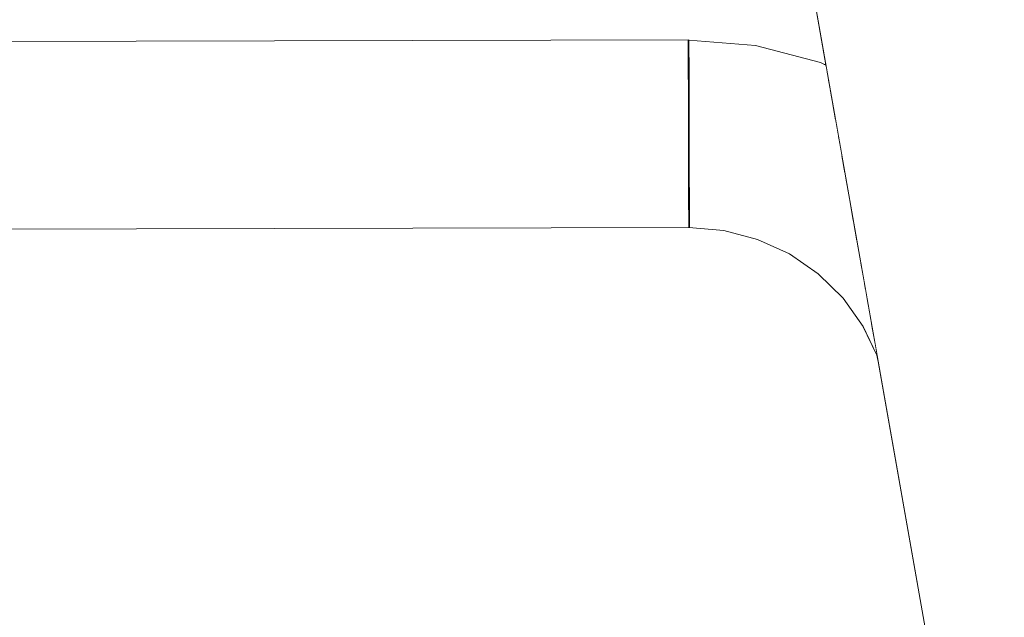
# Model space of a CAD drawing. Header units: millimetres. Extents: x -30280 to 309309, y -17460 to 4378.
# Tile 790 of 1056: x 249849 to 249933, y -13090 to -13039. Entities that reach past the tile are written whole.
import ezdxf

# ---------------------------------------------------------------- set-up
doc = ezdxf.new("R2010")
doc.units = ezdxf.units.MM
doc.header["$MEASUREMENT"] = 0
doc.linetypes.add('Wipeout_Contour', pattern=[1000, 0, -1000])
for name, color, linetype in [('Nuevo_08_E_Envans secs', 7, 'Continuous'), ('Nuevo_09_EI_Mobiliari general', 7, 'Continuous'), ('Nuevo_Ventanas Archicad', 7, 'Continuous')]:
    doc.layers.add(name, color=color, linetype=linetype)
doc.layers.add('Nuevo_09_EI_Mobiliari general_Pluma_Nº__1', color=7, linetype='Continuous', lineweight=5)

# ---------------------------------------------------------------- blocks, each defined once
blk = doc.blocks.new('Elem Sección_541_6', base_point=(235890.588, -13459.976))
at = {"color": 254, "linetype": 'Wipeout_Contour', "lineweight": 0, "ltscale": 1517989.291840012}
blk.add_wipeout([(248979.884, -11359.976), (254508.641, -11359.976), (254508.641, -13457.976), (254654.197, -13457.976), (254654.197, -11012.976), (248979.884, -11012.976)], dxfattribs=at).dxf.layer = 'Nuevo_08_E_Envans secs'
blk = doc.blocks.new('Elem Sección_543_6', base_point=(235890.588, -13459.976))
at = {"color": 254, "linetype": 'Wipeout_Contour', "lineweight": 0, "ltscale": 31165908.05935061}
blk.add_wipeout([(253368.641, -11399.976), (248979.884, -11399.976), (248979.884, -13305.666), (249022.416, -13068.118), (249023.053, -13065.78), (249026.984, -13043.488), (249005.387, -13043.488), (249005.387, -12987.919), (249005.459, -12987.919), (249019.024, -12561.809), (249441.751, -12561.809), (249455.316, -12987.919), (249455.387, -12987.919), (249455.387, -13043.488), (249433.791, -13043.488), (249437.722, -13065.78), (249438.358, -13068.118), (249480.387, -13302.855), (249522.416, -13068.119), (249523.053, -13065.78), (249526.984, -13043.488), (249505.387, -13043.488), (249505.387, -12987.919), (249505.459, -12987.919), (249519.024, -12561.809), (249941.751, -12561.809), (249955.316, -12987.919), (249955.387, -12987.919), (249955.387, -13043.488), (249933.791, -13043.488), (249937.722, -13065.78), (249938.358, -13068.119), (249980.387, -13302.855), (250022.416, -13068.119), (250023.053, -13065.78), (250026.984, -13043.488), (250005.387, -13043.488), (250005.387, -12987.919), (250005.459, -12987.919), (250019.024, -12561.81), (250441.751, -12561.81), (250455.316, -12987.919), (250455.387, -12987.919), (250455.387, -13043.488), (250433.791, -13043.488), (250437.722, -13065.78), (250438.358, -13068.119), (250480.387, -13302.855), (250522.416, -13068.119), (250523.053, -13065.78), (250526.984, -13043.488), (250505.387, -13043.488), (250505.387, -12987.919), (250505.459, -12987.919), (250519.024, -12561.81), (250941.751, -12561.81), (250955.316, -12987.919), (250955.387, -12987.919), (250955.387, -13043.488), (250933.791, -13043.488), (250937.722, -13065.78), (250938.358, -13068.119), (250980.387, -13302.855), (251022.416, -13068.119), (251023.053, -13065.78), (251026.984, -13043.488), (251005.387, -13043.488), (251005.387, -12987.919), (251005.459, -12987.919), (251019.024, -12561.81), (251441.751, -12561.81), (251455.316, -12987.919), (251455.387, -12987.919), (251455.387, -13043.488), (251433.791, -13043.488), (251437.722, -13065.78), (251438.358, -13068.119), (251480.387, -13302.855), (251522.416, -13068.119), (251523.053, -13065.78), (251526.984, -13043.488), (251505.387, -13043.488), (251505.387, -12987.919), (251505.459, -12987.919), (251519.024, -12561.81), (251941.751, -12561.81), (251955.316, -12987.919), (251955.387, -12987.919), (251955.387, -13043.488), (251933.791, -13043.488), (251937.722, -13065.78), (251938.358, -13068.119), (251980.387, -13302.855), (252022.416, -13068.119), (252023.053, -13065.78), (252026.984, -13043.488), (252005.387, -13043.488), (252005.387, -12987.919), (252005.459, -12987.919), (252019.024, -12561.81), (252441.751, -12561.81), (252455.316, -12987.919), (252455.387, -12987.919), (252455.387, -13043.488), (252433.791, -13043.488), (252437.722, -13065.78), (252438.358, -13068.119), (252480.387, -13302.855), (252522.416, -13068.119), (252523.053, -13065.78), (252526.984, -13043.488), (252505.387, -13043.488), (252505.387, -12987.919), (252505.459, -12987.919), (252519.024, -12561.81), (252941.751, -12561.81), (252955.316, -12987.919), (252955.387, -12987.919), (252955.387, -13043.488), (252933.791, -13043.488), (252937.722, -13065.78), (252938.358, -13068.119), (252999.567, -13409.976), (253368.641, -13409.976)], dxfattribs=at).dxf.layer = 'Nuevo_Ventanas Archicad'
at = {"color": 254, "linetype": 'Wipeout_Contour', "lineweight": 0, "ltscale": 7252146.050169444}
blk.add_wipeout([(249538.831, -13068.438), (249489.008, -13351.001), (249499.567, -13409.976), (249961.208, -13409.976), (249971.767, -13351.001), (249921.944, -13068.438), (249921.833, -13068.03), (249920.624, -13065.481), (249918.964, -13063.151), (249916.847, -13061.071), (249914.395, -13059.386), (249911.682, -13058.147), (249908.792, -13057.391), (249905.812, -13057.142), (249905.812, -13057.12), (249736.9, -13057.585), (249736.899, -13057.621), (249730.387, -13057.603), (249723.875, -13057.621), (249723.875, -13057.585), (249554.963, -13057.12), (249554.963, -13057.142), (249551.983, -13057.391), (249549.093, -13058.147), (249546.38, -13059.386), (249543.928, -13061.071), (249541.811, -13063.151), (249540.151, -13065.481), (249538.942, -13068.03)], dxfattribs=at).dxf.layer = 'Nuevo_Ventanas Archicad'
blk = doc.blocks.new('Elem Sección_575_6', base_point=(235890.588, -13459.976))
at = {"color": 254, "linetype": 'Wipeout_Contour', "lineweight": 0, "ltscale": 750772.327996}
blk.add_wipeout([(249917.497, -13043.221), (249917.368, -13043.221), (249917.508, -13043.285)], dxfattribs=at).dxf.layer = 'Nuevo_09_EI_Mobiliari general'
at = {"color": 254, "linetype": 'Wipeout_Contour', "lineweight": 0, "ltscale": 750778.99589}
blk.add_wipeout([(249919.014, -13052.601), (249919.17, -13052.708), (249919.118, -13052.414)], dxfattribs=at).dxf.layer = 'Nuevo_09_EI_Mobiliari general'
at = {"color": 254, "linetype": 'Wipeout_Contour', "lineweight": 0, "ltscale": 9752827.254525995}
blk.add_wipeout([(249544.853, -13034.287), (249543.278, -13043.221), (249543.407, -13043.221), (249543.735, -13043.071), (249549.285, -13041.62), (249554.944, -13041.147), (249554.944, -13041.12), (249730.387, -13041.603), (249823.63, -13041.346), (249905.831, -13041.12), (249905.831, -13041.147), (249911.49, -13041.62), (249917.04, -13043.071), (249917.368, -13043.221), (249917.497, -13043.221), (249915.922, -13034.287), (249915.153, -13031.419), (249913.897, -13028.729), (249912.191, -13026.298), (249910.089, -13024.201), (249907.654, -13022.502), (249904.961, -13021.252), (249902.091, -13020.49), (249899.133, -13020.239), (249899.133, -13020.217), (249743.579, -13020.652), (249743.579, -13020.725), (249730.387, -13020.689), (249717.196, -13020.725), (249717.196, -13020.652), (249561.642, -13020.217), (249561.642, -13020.239), (249558.684, -13020.49), (249555.814, -13021.252), (249553.12, -13022.502), (249550.685, -13024.201), (249548.583, -13026.298), (249546.878, -13028.729), (249545.622, -13031.419)], dxfattribs=at).dxf.layer = 'Nuevo_09_EI_Mobiliari general'
at = {"color": 254, "linetype": 'Wipeout_Contour', "lineweight": 0, "ltscale": 2502698.852213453}
blk.add_wipeout([(249955.387, -13007.674), (249913.566, -13007.674), (249915.63, -13008.632), (249920.357, -13011.93), (249924.437, -13016.001), (249927.747, -13020.719), (249930.186, -13025.942), (249931.679, -13031.509), (249933.744, -13043.221), (249955.387, -13043.221)], dxfattribs=at).dxf.layer = 'Nuevo_09_EI_Mobiliari general'
at = {"color": 254, "linetype": 'Wipeout_Contour', "lineweight": 0, "ltscale": 1001201.294196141}
blk.add_wipeout([(249980.387, -13345.819), (249925.168, -13032.657), (249923.8, -13032.898), (249980.387, -13353.819)], dxfattribs=at).dxf.layer = 'Nuevo_09_EI_Mobiliari general'
at = {"color": 254, "linetype": 'Wipeout_Contour', "lineweight": 0, "ltscale": 1001029.653223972}
blk.add_wipeout([(249917.508, -13043.285), (249917.04, -13043.071), (249917.081, -13043.2), (249917.53, -13043.405)], dxfattribs=at).dxf.layer = 'Nuevo_09_EI_Mobiliari general'
at = {"color": 254, "linetype": 'Wipeout_Contour', "lineweight": 0, "ltscale": 1001197.6310739}
blk.add_wipeout([(249980.387, -13353.819), (249923.8, -13032.898), (249922.432, -13033.139), (249978.977, -13353.819)], dxfattribs=at).dxf.layer = 'Nuevo_09_EI_Mobiliari general'
at = {"color": 254, "linetype": 'Wipeout_Contour', "lineweight": 0, "ltscale": 1001017.502386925}
blk.add_wipeout([(249911.49, -13041.62), (249911.511, -13041.743), (249917.081, -13043.2), (249917.04, -13043.071)], dxfattribs=at).dxf.layer = 'Nuevo_09_EI_Mobiliari general'
at = {"color": 254, "linetype": 'Wipeout_Contour', "lineweight": 0, "ltscale": 1251241.227940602}
blk.add_wipeout([(249905.83, -13041.242), (249905.83, -13041.269), (249911.511, -13041.743), (249911.49, -13041.62), (249905.831, -13041.147)], dxfattribs=at).dxf.layer = 'Nuevo_09_EI_Mobiliari general'
at = {"color": 254, "linetype": 'Wipeout_Contour', "lineweight": 0, "ltscale": 1001029.8873119}
blk.add_wipeout([(249917.04, -13043.554), (249917.601, -13043.81), (249917.53, -13043.405), (249917.081, -13043.2)], dxfattribs=at).dxf.layer = 'Nuevo_09_EI_Mobiliari general'
at = {"color": 254, "linetype": 'Wipeout_Contour', "lineweight": 0, "ltscale": 1001017.553007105}
blk.add_wipeout([(249911.511, -13041.743), (249911.49, -13042.102), (249917.04, -13043.554), (249917.081, -13043.2)], dxfattribs=at).dxf.layer = 'Nuevo_09_EI_Mobiliari general'
at = {"color": 254, "linetype": 'Wipeout_Contour', "lineweight": 0, "ltscale": 1251241.310298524}
blk.add_wipeout([(249905.83, -13041.269), (249905.831, -13041.603), (249905.831, -13041.629), (249911.49, -13042.102), (249911.511, -13041.743)], dxfattribs=at).dxf.layer = 'Nuevo_09_EI_Mobiliari general'
at = {"color": 254, "linetype": 'Wipeout_Contour', "lineweight": 0, "ltscale": 1001029.959784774}
blk.add_wipeout([(249916.917, -13044.122), (249917.721, -13044.489), (249917.601, -13043.81), (249917.04, -13043.554)], dxfattribs=at).dxf.layer = 'Nuevo_09_EI_Mobiliari general'
at = {"color": 254, "linetype": 'Wipeout_Contour', "lineweight": 0, "ltscale": 1001017.41130984}
blk.add_wipeout([(249911.49, -13042.102), (249911.428, -13042.686), (249916.917, -13044.122), (249917.04, -13043.554)], dxfattribs=at).dxf.layer = 'Nuevo_09_EI_Mobiliari general'
at = {"color": 254, "linetype": 'Wipeout_Contour', "lineweight": 0, "ltscale": 1251241.373590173}
blk.add_wipeout([(249905.831, -13041.629), (249905.832, -13042.192), (249905.832, -13042.219), (249911.428, -13042.686), (249911.49, -13042.102)], dxfattribs=at).dxf.layer = 'Nuevo_09_EI_Mobiliari general'
at = {"color": 254, "linetype": 'Wipeout_Contour', "lineweight": 0, "ltscale": 1001030.04657923}
blk.add_wipeout([(249916.917, -13044.122), (249916.717, -13044.887), (249917.885, -13045.421), (249917.721, -13044.489)], dxfattribs=at).dxf.layer = 'Nuevo_09_EI_Mobiliari general'
at = {"color": 254, "linetype": 'Wipeout_Contour', "lineweight": 0, "ltscale": 1000633.129779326}
blk.add_wipeout([(249905.831, -13041.12), (249730.387, -13041.603), (249730.387, -13041.724), (249905.83, -13041.242)], dxfattribs=at).dxf.layer = 'Nuevo_09_EI_Mobiliari general'
at = {"color": 254, "linetype": 'Wipeout_Contour', "lineweight": 0, "ltscale": 1001017.074429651}
blk.add_wipeout([(249911.327, -13043.478), (249916.717, -13044.887), (249916.917, -13044.122), (249911.428, -13042.686)], dxfattribs=at).dxf.layer = 'Nuevo_09_EI_Mobiliari general'
at = {"color": 254, "linetype": 'Wipeout_Contour', "lineweight": 0, "ltscale": 1000994.938086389}
blk.add_wipeout([(249911.428, -13042.686), (249905.832, -13042.219), (249905.833, -13043.019), (249911.327, -13043.478)], dxfattribs=at).dxf.layer = 'Nuevo_09_EI_Mobiliari general'
at = {"color": 254, "linetype": 'Wipeout_Contour', "lineweight": 0, "ltscale": 1001030.129794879}
blk.add_wipeout([(249916.717, -13044.887), (249916.445, -13045.826), (249918.089, -13046.577), (249917.885, -13045.421)], dxfattribs=at).dxf.layer = 'Nuevo_09_EI_Mobiliari general'
at = {"color": 254, "linetype": 'Wipeout_Contour', "lineweight": 0, "ltscale": 1000633.180091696}
blk.add_wipeout([(249905.83, -13041.242), (249730.387, -13041.724), (249730.387, -13042.085), (249905.831, -13041.603)], dxfattribs=at).dxf.layer = 'Nuevo_09_EI_Mobiliari general'
at = {"color": 254, "linetype": 'Wipeout_Contour', "lineweight": 0, "ltscale": 1001016.552781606}
blk.add_wipeout([(249911.327, -13043.478), (249911.19, -13044.452), (249916.445, -13045.826), (249916.717, -13044.887)], dxfattribs=at).dxf.layer = 'Nuevo_09_EI_Mobiliari general'
at = {"color": 254, "linetype": 'Wipeout_Contour', "lineweight": 0, "ltscale": 1251241.427076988}
blk.add_wipeout([(249905.833, -13043.019), (249905.836, -13043.978), (249905.836, -13044.005), (249911.19, -13044.452), (249911.327, -13043.478)], dxfattribs=at).dxf.layer = 'Nuevo_09_EI_Mobiliari general'
at = {"color": 254, "linetype": 'Wipeout_Contour', "lineweight": 0, "ltscale": 1001030.197383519}
blk.add_wipeout([(249916.11, -13046.911), (249918.326, -13047.923), (249918.089, -13046.577), (249916.445, -13045.826)], dxfattribs=at).dxf.layer = 'Nuevo_09_EI_Mobiliari general'
at = {"color": 254, "linetype": 'Wipeout_Contour', "lineweight": 0, "ltscale": 1000633.280528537}
blk.add_wipeout([(249905.831, -13041.603), (249730.387, -13042.085), (249730.387, -13042.674), (249905.832, -13042.192)], dxfattribs=at).dxf.layer = 'Nuevo_09_EI_Mobiliari general'
at = {"color": 254, "linetype": 'Wipeout_Contour', "lineweight": 0, "ltscale": 1001015.862370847}
blk.add_wipeout([(249911.19, -13044.452), (249911.021, -13045.58), (249916.11, -13046.911), (249916.445, -13045.826)], dxfattribs=at).dxf.layer = 'Nuevo_09_EI_Mobiliari general'
at = {"layer": 'Nuevo_09_EI_Mobiliari general_Pluma_Nº__1', "color": 7, "linetype": 'Continuous', "lineweight": 5}
for p, q in [((249905.831, -13041.12), (249723.831, -13041.621)), ((249905.768, -13041.142), (249905.768, -13041.242)), ((249905.768, -13041.242), (249905.768, -13041.603)), ((249905.831, -13041.12), (249905.83, -13041.242)), ((249905.83, -13041.242), (249905.831, -13041.603)), ((249911.49, -13041.62), (249905.831, -13041.147))]:
    blk.add_line(p, q, dxfattribs=at)
at = {"color": 254, "linetype": 'Wipeout_Contour', "lineweight": 0, "ltscale": 1000633.42804009}
blk.add_wipeout([(249730.387, -13043.474), (249905.833, -13042.992), (249905.832, -13042.192), (249730.387, -13042.674)], dxfattribs=at).dxf.layer = 'Nuevo_09_EI_Mobiliari general'
at = {"color": 254, "linetype": 'Wipeout_Contour', "lineweight": 0, "ltscale": 1251241.417938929}
blk.add_wipeout([(249905.836, -13044.005), (249905.838, -13045.12), (249905.838, -13045.147), (249911.021, -13045.58), (249911.19, -13044.452)], dxfattribs=at).dxf.layer = 'Nuevo_09_EI_Mobiliari general'
at = {"color": 254, "linetype": 'Wipeout_Contour', "lineweight": 0, "ltscale": 1001030.242855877}
blk.add_wipeout([(249915.721, -13048.107), (249918.59, -13049.418), (249918.326, -13047.923), (249916.11, -13046.911)], dxfattribs=at).dxf.layer = 'Nuevo_09_EI_Mobiliari general'
at = {"layer": 'Nuevo_09_EI_Mobiliari general_Pluma_Nº__1', "color": 7, "linetype": 'Continuous', "lineweight": 5}
for p, q in [((249905.768, -13041.603), (249905.769, -13042.192)), ((249905.831, -13041.603), (249905.832, -13042.192))]:
    blk.add_line(p, q, dxfattribs=at)
at = {"color": 254, "linetype": 'Wipeout_Contour', "lineweight": 0, "ltscale": 1000633.618156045}
blk.add_wipeout([(249730.387, -13043.474), (249730.387, -13044.46), (249905.836, -13043.978), (249905.833, -13042.992)], dxfattribs=at).dxf.layer = 'Nuevo_09_EI_Mobiliari general'
at = {"color": 254, "linetype": 'Wipeout_Contour', "lineweight": 0, "ltscale": 1001015.024299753}
blk.add_wipeout([(249911.021, -13045.58), (249910.826, -13046.827), (249915.721, -13048.107), (249916.11, -13046.911)], dxfattribs=at).dxf.layer = 'Nuevo_09_EI_Mobiliari general'
at = {"layer": 'Nuevo_09_EI_Mobiliari general_Pluma_Nº__1', "color": 7, "linetype": 'Continuous', "lineweight": 5}
for p, q in [((249905.769, -13042.192), (249905.771, -13042.992)), ((249905.832, -13042.192), (249905.833, -13042.992))]:
    blk.add_line(p, q, dxfattribs=at)
at = {"color": 254, "linetype": 'Wipeout_Contour', "lineweight": 0, "ltscale": 1251241.385735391}
blk.add_wipeout([(249905.838, -13045.147), (249905.842, -13046.384), (249905.842, -13046.411), (249910.826, -13046.827), (249911.021, -13045.58)], dxfattribs=at).dxf.layer = 'Nuevo_09_EI_Mobiliari general'
at = {"color": 254, "linetype": 'Wipeout_Contour', "lineweight": 0, "ltscale": 1001030.262904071}
blk.add_wipeout([(249915.292, -13049.38), (249918.872, -13051.016), (249918.59, -13049.418), (249915.721, -13048.107)], dxfattribs=at).dxf.layer = 'Nuevo_09_EI_Mobiliari general'
at = {"color": 254, "linetype": 'Wipeout_Contour', "lineweight": 0, "ltscale": 1000633.845102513}
blk.add_wipeout([(249905.836, -13043.978), (249730.387, -13044.46), (249730.387, -13045.603), (249905.838, -13045.12)], dxfattribs=at).dxf.layer = 'Nuevo_09_EI_Mobiliari general'
at = {"color": 254, "linetype": 'Wipeout_Contour', "lineweight": 0, "ltscale": 1001014.064118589}
blk.add_wipeout([(249910.826, -13046.827), (249910.609, -13048.156), (249915.292, -13049.38), (249915.721, -13048.107)], dxfattribs=at).dxf.layer = 'Nuevo_09_EI_Mobiliari general'
at = {"layer": 'Nuevo_09_EI_Mobiliari general_Pluma_Nº__1', "color": 7, "linetype": 'Continuous', "lineweight": 5}
for p, q in [((249905.771, -13042.992), (249905.773, -13043.978)), ((249905.833, -13042.992), (249905.836, -13043.978))]:
    blk.add_line(p, q, dxfattribs=at)
at = {"color": 254, "linetype": 'Wipeout_Contour', "lineweight": 0, "ltscale": 1251241.331721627}
blk.add_wipeout([(249905.842, -13046.411), (249905.845, -13047.731), (249905.845, -13047.758), (249910.609, -13048.156), (249910.826, -13046.827)], dxfattribs=at).dxf.layer = 'Nuevo_09_EI_Mobiliari general'
at = {"color": 254, "linetype": 'Wipeout_Contour', "lineweight": 0, "ltscale": 1251289.369472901}
blk.add_wipeout([(249914.833, -13050.69), (249919.014, -13052.601), (249919.118, -13052.414), (249918.872, -13051.016), (249915.292, -13049.38)], dxfattribs=at).dxf.layer = 'Nuevo_09_EI_Mobiliari general'
at = {"color": 254, "linetype": 'Wipeout_Contour', "lineweight": 0, "ltscale": 1000634.101995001}
blk.add_wipeout([(249905.838, -13045.12), (249730.387, -13045.603), (249730.387, -13046.866), (249905.842, -13046.384)], dxfattribs=at).dxf.layer = 'Nuevo_09_EI_Mobiliari general'
at = {"color": 254, "linetype": 'Wipeout_Contour', "lineweight": 0, "ltscale": 1001013.011039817}
blk.add_wipeout([(249910.609, -13048.156), (249910.379, -13049.526), (249914.833, -13050.69), (249915.292, -13049.38)], dxfattribs=at).dxf.layer = 'Nuevo_09_EI_Mobiliari general'
at = {"color": 254, "linetype": 'Wipeout_Contour', "lineweight": 0, "ltscale": 1001038.347139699}
blk.add_wipeout([(249918.322, -13053.808), (249919.508, -13054.623), (249919.17, -13052.708), (249919.014, -13052.601)], dxfattribs=at).dxf.layer = 'Nuevo_09_EI_Mobiliari general'
at = {"layer": 'Nuevo_09_EI_Mobiliari general_Pluma_Nº__1', "color": 7, "linetype": 'Continuous', "lineweight": 5}
for p, q in [((249905.773, -13043.978), (249905.776, -13045.12)), ((249905.836, -13043.978), (249905.838, -13045.12))]:
    blk.add_line(p, q, dxfattribs=at)
at = {"color": 254, "linetype": 'Wipeout_Contour', "lineweight": 0, "ltscale": 1000994.31419177}
blk.add_wipeout([(249905.782, -13047.753), (249905.786, -13049.142), (249910.379, -13049.526), (249910.609, -13048.156)], dxfattribs=at).dxf.layer = 'Nuevo_09_EI_Mobiliari general'
at = {"color": 254, "linetype": 'Wipeout_Contour', "lineweight": 0, "ltscale": 1001029.00112584}
blk.add_wipeout([(249914.833, -13050.69), (249914.361, -13051.998), (249918.322, -13053.808), (249919.014, -13052.601)], dxfattribs=at).dxf.layer = 'Nuevo_09_EI_Mobiliari general'
at = {"color": 254, "linetype": 'Wipeout_Contour', "lineweight": 0, "ltscale": 1000634.381034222}
blk.add_wipeout([(249905.842, -13046.384), (249730.387, -13046.866), (249730.387, -13048.213), (249905.845, -13047.731)], dxfattribs=at).dxf.layer = 'Nuevo_09_EI_Mobiliari general'
at = {"color": 254, "linetype": 'Wipeout_Contour', "lineweight": 0, "ltscale": 1001011.897040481}
blk.add_wipeout([(249910.379, -13049.526), (249910.141, -13050.895), (249914.361, -13051.998), (249914.833, -13050.69)], dxfattribs=at).dxf.layer = 'Nuevo_09_EI_Mobiliari general'
at = {"color": 254, "linetype": 'Wipeout_Contour', "lineweight": 0, "ltscale": 1001038.090163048}
blk.add_wipeout([(249917.63, -13054.973), (249919.837, -13056.49), (249919.508, -13054.623), (249918.322, -13053.808)], dxfattribs=at).dxf.layer = 'Nuevo_09_EI_Mobiliari general'
at = {"layer": 'Nuevo_09_EI_Mobiliari general_Pluma_Nº__1', "color": 7, "linetype": 'Continuous', "lineweight": 5}
for p, q in [((249905.776, -13045.12), (249905.779, -13046.384)), ((249905.838, -13045.12), (249905.842, -13046.384))]:
    blk.add_line(p, q, dxfattribs=at)
at = {"color": 254, "linetype": 'Wipeout_Contour', "lineweight": 0, "ltscale": 1000994.145565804}
blk.add_wipeout([(249905.786, -13049.142), (249905.79, -13050.531), (249910.141, -13050.895), (249910.379, -13049.526)], dxfattribs=at).dxf.layer = 'Nuevo_09_EI_Mobiliari general'
at = {"color": 254, "linetype": 'Wipeout_Contour', "lineweight": 0, "ltscale": 1001026.934874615}
blk.add_wipeout([(249914.361, -13051.998), (249913.889, -13053.263), (249917.63, -13054.973), (249918.322, -13053.808)], dxfattribs=at).dxf.layer = 'Nuevo_09_EI_Mobiliari general'
at = {"color": 254, "linetype": 'Wipeout_Contour', "lineweight": 0, "ltscale": 1751210.468052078}
blk.add_wipeout([(249905.845, -13047.731), (249730.387, -13048.213), (249736.929, -13048.231), (249736.925, -13049.585), (249905.786, -13049.12), (249905.782, -13047.753), (249905.845, -13047.758)], dxfattribs=at).dxf.layer = 'Nuevo_09_EI_Mobiliari general'
at = {"color": 254, "linetype": 'Wipeout_Contour', "lineweight": 0, "ltscale": 1001010.755880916}
blk.add_wipeout([(249910.141, -13050.895), (249909.903, -13052.221), (249913.889, -13053.263), (249914.361, -13051.998)], dxfattribs=at).dxf.layer = 'Nuevo_09_EI_Mobiliari general'
at = {"color": 254, "linetype": 'Wipeout_Contour', "lineweight": 0, "ltscale": 1001037.727074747}
blk.add_wipeout([(249916.958, -13056.06), (249920.147, -13058.252), (249919.836, -13056.489), (249917.63, -13054.973)], dxfattribs=at).dxf.layer = 'Nuevo_09_EI_Mobiliari general'
at = {"layer": 'Nuevo_09_EI_Mobiliari general_Pluma_Nº__1', "color": 7, "linetype": 'Continuous', "lineweight": 5}
for p, q in [((249905.779, -13046.384), (249905.782, -13047.731)), ((249905.842, -13046.384), (249905.845, -13047.731))]:
    blk.add_line(p, q, dxfattribs=at)
at = {"color": 254, "linetype": 'Wipeout_Contour', "lineweight": 0, "ltscale": 1000993.96431753}
blk.add_wipeout([(249905.79, -13050.531), (249905.794, -13051.878), (249909.903, -13052.221), (249910.141, -13050.895)], dxfattribs=at).dxf.layer = 'Nuevo_09_EI_Mobiliari general'
at = {"color": 254, "linetype": 'Wipeout_Contour', "lineweight": 0, "ltscale": 1001024.89014285}
blk.add_wipeout([(249913.889, -13053.263), (249913.431, -13054.448), (249916.958, -13056.06), (249917.63, -13054.973)], dxfattribs=at).dxf.layer = 'Nuevo_09_EI_Mobiliari general'
at = {"color": 254, "linetype": 'Wipeout_Contour', "lineweight": 0, "ltscale": 750782.666439}
blk.add_wipeout([(249919.336, -13059.104), (249920.499, -13060.246), (249920.147, -13058.252)], dxfattribs=at).dxf.layer = 'Nuevo_09_EI_Mobiliari general'
at = {"color": 254, "linetype": 'Wipeout_Contour', "lineweight": 0, "ltscale": 1250693.46070203}
blk.add_wipeout([(249723.85, -13049.621), (249723.853, -13050.974), (249730.387, -13050.992), (249905.79, -13050.509), (249905.786, -13049.12)], dxfattribs=at).dxf.layer = 'Nuevo_09_EI_Mobiliari general'
at = {"color": 254, "linetype": 'Wipeout_Contour', "lineweight": 0, "ltscale": 1001009.622071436}
blk.add_wipeout([(249909.903, -13052.221), (249909.672, -13053.466), (249913.431, -13054.448), (249913.889, -13053.263)], dxfattribs=at).dxf.layer = 'Nuevo_09_EI_Mobiliari general'
at = {"color": 254, "linetype": 'Wipeout_Contour', "lineweight": 0, "ltscale": 1001036.34500536}
blk.add_wipeout([(249916.958, -13056.06), (249916.328, -13057.037), (249919.336, -13059.104), (249920.147, -13058.252)], dxfattribs=at).dxf.layer = 'Nuevo_09_EI_Mobiliari general'
at = {"layer": 'Nuevo_09_EI_Mobiliari general_Pluma_Nº__1', "color": 7, "linetype": 'Continuous', "lineweight": 5}
for p, q in [((249905.782, -13047.731), (249905.786, -13049.12)), ((249905.845, -13047.731), (249905.849, -13049.12))]:
    blk.add_line(p, q, dxfattribs=at)
at = {"color": 254, "linetype": 'Wipeout_Contour', "lineweight": 0, "ltscale": 1000993.775758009}
blk.add_wipeout([(249905.794, -13051.878), (249905.798, -13053.142), (249909.672, -13053.466), (249909.903, -13052.221)], dxfattribs=at).dxf.layer = 'Nuevo_09_EI_Mobiliari general'
at = {"color": 254, "linetype": 'Wipeout_Contour', "lineweight": 0, "ltscale": 1001022.928851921}
blk.add_wipeout([(249913.431, -13054.448), (249913.001, -13055.516), (249916.328, -13057.037), (249916.958, -13056.06)], dxfattribs=at).dxf.layer = 'Nuevo_09_EI_Mobiliari general'
at = {"color": 254, "linetype": 'Wipeout_Contour', "lineweight": 0, "ltscale": 1001043.11129567}
blk.add_wipeout([(249918.603, -13059.828), (249920.807, -13061.993), (249920.499, -13060.247), (249919.336, -13059.104)], dxfattribs=at).dxf.layer = 'Nuevo_09_EI_Mobiliari general'
at = {"color": 254, "linetype": 'Wipeout_Contour', "lineweight": 0, "ltscale": 1500965.573081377}
blk.add_wipeout([(249730.387, -13050.992), (249736.921, -13051.01), (249736.918, -13052.321), (249905.794, -13051.856), (249905.79, -13050.531), (249905.79, -13050.509)], dxfattribs=at).dxf.layer = 'Nuevo_09_EI_Mobiliari general'
at = {"color": 254, "linetype": 'Wipeout_Contour', "lineweight": 0, "ltscale": 1001008.529821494}
blk.add_wipeout([(249909.672, -13053.466), (249909.456, -13054.589), (249913.001, -13055.516), (249913.431, -13054.448)], dxfattribs=at).dxf.layer = 'Nuevo_09_EI_Mobiliari general'
at = {"color": 254, "linetype": 'Wipeout_Contour', "lineweight": 0, "ltscale": 1001033.780390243}
blk.add_wipeout([(249915.759, -13057.873), (249918.603, -13059.828), (249919.336, -13059.104), (249916.328, -13057.037)], dxfattribs=at).dxf.layer = 'Nuevo_09_EI_Mobiliari general'
at = {"color": 254, "linetype": 'Wipeout_Contour', "lineweight": 0, "ltscale": 750785.589948}
blk.add_wipeout([(249920.871, -13062.353), (249920.304, -13062.694), (249921.137, -13063.864)], dxfattribs=at).dxf.layer = 'Nuevo_09_EI_Mobiliari general'
at = {"layer": 'Nuevo_09_EI_Mobiliari general_Pluma_Nº__1', "color": 7, "linetype": 'Continuous', "lineweight": 5}
for p, q in [((249905.786, -13049.12), (249905.79, -13050.509)), ((249905.849, -13049.12), (249905.853, -13050.509))]:
    blk.add_line(p, q, dxfattribs=at)
at = {"color": 254, "linetype": 'Wipeout_Contour', "lineweight": 0, "ltscale": 1000993.585345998}
blk.add_wipeout([(249905.798, -13053.142), (249905.801, -13054.284), (249909.456, -13054.589), (249909.672, -13053.466)], dxfattribs=at).dxf.layer = 'Nuevo_09_EI_Mobiliari general'
at = {"color": 254, "linetype": 'Wipeout_Contour', "lineweight": 0, "ltscale": 1001021.110310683}
blk.add_wipeout([(249913.001, -13055.516), (249912.612, -13056.435), (249915.759, -13057.873), (249916.328, -13057.037)], dxfattribs=at).dxf.layer = 'Nuevo_09_EI_Mobiliari general'
at = {"color": 254, "linetype": 'Wipeout_Contour', "lineweight": 0, "ltscale": 1251303.471855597}
blk.add_wipeout([(249917.97, -13060.401), (249920.304, -13062.694), (249920.871, -13062.353), (249920.807, -13061.993), (249918.603, -13059.828)], dxfattribs=at).dxf.layer = 'Nuevo_09_EI_Mobiliari general'
at = {"color": 254, "linetype": 'Wipeout_Contour', "lineweight": 0, "ltscale": 2001096.325823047}
blk.add_wipeout([(249723.857, -13052.357), (249723.861, -13053.621), (249905.798, -13053.12), (249905.794, -13051.878), (249905.794, -13051.856), (249736.918, -13052.321), (249736.917, -13052.357), (249730.387, -13052.339)], dxfattribs=at).dxf.layer = 'Nuevo_09_EI_Mobiliari general'
at = {"color": 254, "linetype": 'Wipeout_Contour', "lineweight": 0, "ltscale": 1001007.512007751}
blk.add_wipeout([(249909.456, -13054.589), (249909.26, -13055.559), (249912.612, -13056.435), (249913.001, -13055.516)], dxfattribs=at).dxf.layer = 'Nuevo_09_EI_Mobiliari general'
at = {"color": 254, "linetype": 'Wipeout_Contour', "lineweight": 0, "ltscale": 1001031.499774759}
blk.add_wipeout([(249915.267, -13058.544), (249917.97, -13060.401), (249918.603, -13059.828), (249915.759, -13057.873)], dxfattribs=at).dxf.layer = 'Nuevo_09_EI_Mobiliari general'
at = {"color": 254, "linetype": 'Wipeout_Contour', "lineweight": 0, "ltscale": 1001047.115472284}
blk.add_wipeout([(249919.691, -13063.002), (249921.411, -13065.416), (249921.137, -13063.864), (249920.304, -13062.694)], dxfattribs=at).dxf.layer = 'Nuevo_09_EI_Mobiliari general'
at = {"layer": 'Nuevo_09_EI_Mobiliari general_Pluma_Nº__1', "color": 7, "linetype": 'Continuous', "lineweight": 5}
for p, q in [((249905.79, -13050.509), (249905.794, -13051.856)), ((249905.853, -13050.509), (249905.857, -13051.856))]:
    blk.add_line(p, q, dxfattribs=at)
at = {"color": 254, "linetype": 'Wipeout_Contour', "lineweight": 0, "ltscale": 1000993.398539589}
blk.add_wipeout([(249905.801, -13054.284), (249905.804, -13055.27), (249909.26, -13055.559), (249909.456, -13054.589)], dxfattribs=at).dxf.layer = 'Nuevo_09_EI_Mobiliari general'
at = {"color": 254, "linetype": 'Wipeout_Contour', "lineweight": 0, "ltscale": 1001019.489423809}
blk.add_wipeout([(249912.277, -13057.177), (249915.267, -13058.544), (249915.759, -13057.873), (249912.612, -13056.435)], dxfattribs=at).dxf.layer = 'Nuevo_09_EI_Mobiliari general'
at = {"color": 254, "linetype": 'Wipeout_Contour', "lineweight": 0, "ltscale": 1001039.840145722}
blk.add_wipeout([(249917.97, -13060.401), (249917.457, -13060.807), (249919.691, -13063.002), (249920.304, -13062.694)], dxfattribs=at).dxf.layer = 'Nuevo_09_EI_Mobiliari general'
at = {"color": 254, "linetype": 'Wipeout_Contour', "lineweight": 0, "ltscale": 750787.968148}
blk.add_wipeout([(249921.436, -13065.557), (249920.994, -13065.618), (249921.714, -13067.137)], dxfattribs=at).dxf.layer = 'Nuevo_09_EI_Mobiliari general'
at = {"color": 254, "linetype": 'Wipeout_Contour', "lineweight": 0, "ltscale": 1250894.645509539}
blk.add_wipeout([(249736.914, -13053.585), (249736.91, -13054.727), (249905.801, -13054.263), (249905.798, -13053.142), (249905.798, -13053.12)], dxfattribs=at).dxf.layer = 'Nuevo_09_EI_Mobiliari general'
at = {"color": 254, "linetype": 'Wipeout_Contour', "lineweight": 0, "ltscale": 1001006.599197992}
blk.add_wipeout([(249909.091, -13056.344), (249912.277, -13057.177), (249912.612, -13056.435), (249909.26, -13055.559)], dxfattribs=at).dxf.layer = 'Nuevo_09_EI_Mobiliari general'
at = {"color": 254, "linetype": 'Wipeout_Contour', "lineweight": 0, "ltscale": 1001029.572048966}
blk.add_wipeout([(249915.267, -13058.544), (249914.868, -13059.028), (249917.457, -13060.807), (249917.97, -13060.401)], dxfattribs=at).dxf.layer = 'Nuevo_09_EI_Mobiliari general'
at = {"color": 254, "linetype": 'Wipeout_Contour', "lineweight": 0, "ltscale": 1251308.505919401}
blk.add_wipeout([(249919.691, -13063.002), (249919.24, -13063.156), (249920.994, -13065.618), (249921.436, -13065.557), (249921.411, -13065.416)], dxfattribs=at).dxf.layer = 'Nuevo_09_EI_Mobiliari general'
at = {"layer": 'Nuevo_09_EI_Mobiliari general_Pluma_Nº__1', "color": 7, "linetype": 'Continuous', "lineweight": 5}
for p, q in [((249905.794, -13051.856), (249905.798, -13053.12)), ((249905.857, -13051.856), (249905.86, -13053.12))]:
    blk.add_line(p, q, dxfattribs=at)
at = {"color": 254, "linetype": 'Wipeout_Contour', "lineweight": 0, "ltscale": 1000993.22066798}
blk.add_wipeout([(249909.26, -13055.559), (249905.804, -13055.27), (249905.807, -13056.07), (249909.091, -13056.344)], dxfattribs=at).dxf.layer = 'Nuevo_09_EI_Mobiliari general'
at = {"color": 254, "linetype": 'Wipeout_Contour', "lineweight": 0, "ltscale": 1001018.115050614}
blk.add_wipeout([(249912.277, -13057.177), (249912.005, -13057.72), (249914.868, -13059.028), (249915.267, -13058.544)], dxfattribs=at).dxf.layer = 'Nuevo_09_EI_Mobiliari general'
at = {"color": 254, "linetype": 'Wipeout_Contour', "lineweight": 0, "ltscale": 1001037.938004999}
blk.add_wipeout([(249917.457, -13060.807), (249917.079, -13061.033), (249919.24, -13063.156), (249919.691, -13063.002)], dxfattribs=at).dxf.layer = 'Nuevo_09_EI_Mobiliari general'
at = {"color": 254, "linetype": 'Wipeout_Contour', "lineweight": 0, "ltscale": 1001050.522229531}
blk.add_wipeout([(249920.994, -13065.618), (249920.682, -13065.562), (249921.883, -13068.097), (249921.714, -13067.137)], dxfattribs=at).dxf.layer = 'Nuevo_09_EI_Mobiliari general'
at = {"color": 254, "linetype": 'Wipeout_Contour', "lineweight": 0, "ltscale": 1001005.818765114}
blk.add_wipeout([(249909.091, -13056.344), (249908.954, -13056.922), (249912.005, -13057.72), (249912.277, -13057.177)], dxfattribs=at).dxf.layer = 'Nuevo_09_EI_Mobiliari general'
at = {"color": 254, "linetype": 'Wipeout_Contour', "lineweight": 0, "ltscale": 1001028.055345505}
blk.add_wipeout([(249914.868, -13059.028), (249914.575, -13059.312), (249917.079, -13061.033), (249917.457, -13060.807)], dxfattribs=at).dxf.layer = 'Nuevo_09_EI_Mobiliari general'
at = {"color": 254, "linetype": 'Wipeout_Contour', "lineweight": 0, "ltscale": 1001044.824667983}
blk.add_wipeout([(249919.24, -13063.156), (249918.964, -13063.151), (249920.682, -13065.562), (249920.994, -13065.618)], dxfattribs=at).dxf.layer = 'Nuevo_09_EI_Mobiliari general'
at = {"color": 254, "linetype": 'Wipeout_Contour', "lineweight": 0, "ltscale": 750789.929495}
blk.add_wipeout([(249921.889, -13068.13), (249921.833, -13068.03), (249921.944, -13068.438)], dxfattribs=at).dxf.layer = 'Nuevo_09_EI_Mobiliari general'
at = {"color": 254, "linetype": 'Wipeout_Contour', "lineweight": 0, "ltscale": 1000993.056829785}
blk.add_wipeout([(249905.807, -13056.07), (249905.809, -13056.659), (249908.954, -13056.922), (249909.091, -13056.344)], dxfattribs=at).dxf.layer = 'Nuevo_09_EI_Mobiliari general'
at = {"color": 254, "linetype": 'Wipeout_Contour', "lineweight": 0, "ltscale": 1001017.028569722}
blk.add_wipeout([(249912.005, -13057.72), (249911.805, -13058.046), (249914.575, -13059.312), (249914.868, -13059.028)], dxfattribs=at).dxf.layer = 'Nuevo_09_EI_Mobiliari general'
at = {"color": 254, "linetype": 'Wipeout_Contour', "lineweight": 0, "ltscale": 1001036.614302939}
blk.add_wipeout([(249917.079, -13061.033), (249916.847, -13061.071), (249918.964, -13063.151), (249919.24, -13063.156)], dxfattribs=at).dxf.layer = 'Nuevo_09_EI_Mobiliari general'
at = {"color": 254, "linetype": 'Wipeout_Contour', "lineweight": 0, "ltscale": 1251313.29239294}
blk.add_wipeout([(249920.682, -13065.562), (249920.624, -13065.481), (249921.833, -13068.03), (249921.889, -13068.13), (249921.883, -13068.097)], dxfattribs=at).dxf.layer = 'Nuevo_09_EI_Mobiliari general'
at = {"color": 254, "linetype": 'Wipeout_Contour', "lineweight": 0, "ltscale": 1001192.19044396}
blk.add_wipeout([(249978.977, -13353.819), (249922.432, -13033.139), (249921.106, -13033.373), (249977.609, -13353.819)], dxfattribs=at).dxf.layer = 'Nuevo_09_EI_Mobiliari general'
at = {"color": 254, "linetype": 'Wipeout_Contour', "lineweight": 0, "ltscale": 1250894.930837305}
blk.add_wipeout([(249736.91, -13054.727), (249736.907, -13055.713), (249905.804, -13055.249), (249905.801, -13054.284), (249905.801, -13054.263)], dxfattribs=at).dxf.layer = 'Nuevo_09_EI_Mobiliari general'
at = {"color": 254, "linetype": 'Wipeout_Contour', "lineweight": 0, "ltscale": 1001005.194117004}
blk.add_wipeout([(249908.954, -13056.922), (249908.854, -13057.274), (249911.805, -13058.046), (249912.005, -13057.72)], dxfattribs=at).dxf.layer = 'Nuevo_09_EI_Mobiliari general'
at = {"color": 254, "linetype": 'Wipeout_Contour', "lineweight": 0, "ltscale": 1001026.99533637}
blk.add_wipeout([(249914.575, -13059.312), (249914.395, -13059.386), (249916.847, -13061.071), (249917.079, -13061.033)], dxfattribs=at).dxf.layer = 'Nuevo_09_EI_Mobiliari general'
at = {"layer": 'Nuevo_09_EI_Mobiliari general_Pluma_Nº__1', "color": 7, "linetype": 'Continuous', "lineweight": 5}
for p, q in [((249905.798, -13053.12), (249905.801, -13054.263)), ((249905.86, -13053.12), (249905.864, -13054.262))]:
    blk.add_line(p, q, dxfattribs=at)
at = {"color": 254, "linetype": 'Wipeout_Contour', "lineweight": 0, "ltscale": 1001186.999032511}
blk.add_wipeout([(249977.609, -13353.819), (249921.106, -13033.373), (249919.861, -13033.593), (249976.326, -13353.819)], dxfattribs=at).dxf.layer = 'Nuevo_09_EI_Mobiliari general'
at = {"color": 254, "linetype": 'Wipeout_Contour', "lineweight": 0, "ltscale": 1000992.91181496}
blk.add_wipeout([(249905.809, -13056.659), (249905.811, -13057.02), (249908.854, -13057.274), (249908.954, -13056.922)], dxfattribs=at).dxf.layer = 'Nuevo_09_EI_Mobiliari general'
at = {"color": 254, "linetype": 'Wipeout_Contour', "lineweight": 0, "ltscale": 1001016.262691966}
blk.add_wipeout([(249911.805, -13058.046), (249911.682, -13058.146), (249914.395, -13059.386), (249914.575, -13059.312)], dxfattribs=at).dxf.layer = 'Nuevo_09_EI_Mobiliari general'
at = {"color": 254, "linetype": 'Wipeout_Contour', "lineweight": 0, "ltscale": 1001182.214577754}
blk.add_wipeout([(249919.861, -13033.593), (249918.736, -13033.791), (249975.166, -13353.819), (249976.326, -13353.819)], dxfattribs=at).dxf.layer = 'Nuevo_09_EI_Mobiliari general'
at = {"color": 254, "linetype": 'Wipeout_Contour', "lineweight": 0, "ltscale": 1000649.115832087}
blk.add_wipeout([(249736.907, -13055.713), (249736.904, -13056.513), (249905.807, -13056.048), (249905.804, -13055.249)], dxfattribs=at).dxf.layer = 'Nuevo_09_EI_Mobiliari general'
at = {"color": 254, "linetype": 'Wipeout_Contour', "lineweight": 0, "ltscale": 1001004.744050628}
blk.add_wipeout([(249908.854, -13057.274), (249908.792, -13057.391), (249911.682, -13058.146), (249911.805, -13058.046)], dxfattribs=at).dxf.layer = 'Nuevo_09_EI_Mobiliari general'
at = {"layer": 'Nuevo_09_EI_Mobiliari general_Pluma_Nº__1', "color": 7, "linetype": 'Continuous', "lineweight": 5}
for p, q in [((249905.801, -13054.263), (249905.804, -13055.249)), ((249905.864, -13054.262), (249905.867, -13055.248)), ((249914.395, -13059.386), (249911.682, -13058.146))]:
    blk.add_line(p, q, dxfattribs=at)
at = {"color": 254, "linetype": 'Wipeout_Contour', "lineweight": 0, "ltscale": 1001177.982440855}
blk.add_wipeout([(249918.736, -13033.791), (249917.765, -13033.962), (249974.164, -13353.819), (249975.166, -13353.819)], dxfattribs=at).dxf.layer = 'Nuevo_09_EI_Mobiliari general'
at = {"color": 254, "linetype": 'Wipeout_Contour', "lineweight": 0, "ltscale": 1000992.790033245}
blk.add_wipeout([(249905.811, -13057.02), (249905.812, -13057.142), (249908.792, -13057.391), (249908.854, -13057.274)], dxfattribs=at).dxf.layer = 'Nuevo_09_EI_Mobiliari general'
at = {"layer": 'Nuevo_09_EI_Mobiliari general_Pluma_Nº__1', "color": 7, "linetype": 'Continuous', "lineweight": 5}
blk.add_line((249911.682, -13058.146), (249908.792, -13057.391), dxfattribs=at)
at = {"color": 254, "linetype": 'Wipeout_Contour', "lineweight": 0, "ltscale": 1001174.431246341}
blk.add_wipeout([(249974.164, -13353.819), (249917.765, -13033.962), (249916.977, -13034.101), (249973.352, -13353.819)], dxfattribs=at).dxf.layer = 'Nuevo_09_EI_Mobiliari general'
at = {"color": 254, "linetype": 'Wipeout_Contour', "lineweight": 0, "ltscale": 1250895.361634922}
blk.add_wipeout([(249736.904, -13056.513), (249736.902, -13057.102), (249905.809, -13056.638), (249905.807, -13056.07), (249905.807, -13056.048)], dxfattribs=at).dxf.layer = 'Nuevo_09_EI_Mobiliari general'
at = {"layer": 'Nuevo_09_EI_Mobiliari general_Pluma_Nº__1', "color": 7, "linetype": 'Continuous', "lineweight": 5}
for p, q in [((249905.804, -13055.249), (249905.807, -13056.048)), ((249905.867, -13055.248), (249905.87, -13056.048))]:
    blk.add_line(p, q, dxfattribs=at)
at = {"color": 254, "linetype": 'Wipeout_Contour', "lineweight": 0, "ltscale": 1001171.66888103}
blk.add_wipeout([(249916.977, -13034.101), (249916.397, -13034.203), (249972.754, -13353.819), (249973.352, -13353.819)], dxfattribs=at).dxf.layer = 'Nuevo_09_EI_Mobiliari general'
at = {"color": 254, "linetype": 'Wipeout_Contour', "lineweight": 0, "ltscale": 1250895.494114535}
blk.add_wipeout([(249736.902, -13057.102), (249736.901, -13057.463), (249905.811, -13056.999), (249905.809, -13056.659), (249905.809, -13056.638)], dxfattribs=at).dxf.layer = 'Nuevo_09_EI_Mobiliari general'
at = {"color": 254, "linetype": 'Wipeout_Contour', "lineweight": 0, "ltscale": 1001169.779231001}
blk.add_wipeout([(249972.754, -13353.819), (249916.397, -13034.203), (249916.042, -13034.266), (249972.387, -13353.819)], dxfattribs=at).dxf.layer = 'Nuevo_09_EI_Mobiliari general'
at = {"color": 254, "linetype": 'Wipeout_Contour', "lineweight": 0, "ltscale": 1250895.565557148}
blk.add_wipeout([(249736.901, -13057.463), (249736.9, -13057.585), (249905.812, -13057.12), (249905.811, -13057.02), (249905.811, -13056.999)], dxfattribs=at).dxf.layer = 'Nuevo_09_EI_Mobiliari general'
at = {"layer": 'Nuevo_09_EI_Mobiliari general_Pluma_Nº__1', "color": 7, "linetype": 'Continuous', "lineweight": 5}
for p, q in [((249905.807, -13056.048), (249905.809, -13056.638)), ((249905.809, -13056.638), (249905.811, -13056.999)), ((249905.87, -13056.048), (249905.872, -13056.638)), ((249905.872, -13056.638), (249905.874, -13056.999)), ((249905.875, -13057.12), (249736.9, -13057.585)), ((249905.811, -13056.999), (249905.812, -13057.142)), ((249908.792, -13057.391), (249905.812, -13057.142)), ((249905.874, -13056.999), (249905.875, -13057.12))]:
    blk.add_line(p, q, dxfattribs=at)
at = {"color": 254, "linetype": 'Wipeout_Contour', "lineweight": 0, "ltscale": 1001168.819771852}
blk.add_wipeout([(249916.042, -13034.266), (249915.922, -13034.287), (249972.264, -13353.819), (249972.387, -13353.819)], dxfattribs=at).dxf.layer = 'Nuevo_09_EI_Mobiliari general'
at = {"layer": 'Nuevo_09_EI_Mobiliari general_Pluma_Nº__1', "color": 7, "linetype": 'Continuous', "lineweight": 5}
for p, q in [((249917.04, -13043.071), (249911.49, -13041.62)), ((249917.508, -13043.285), (249917.04, -13043.071)), ((249917.368, -13043.221), (249917.497, -13043.221)), ((249916.847, -13061.071), (249914.395, -13059.386)), ((249918.964, -13063.151), (249916.847, -13061.071)), ((249920.682, -13065.562), (249918.964, -13063.151)), ((249921.833, -13068.03), (249920.624, -13065.481)), ((249921.944, -13068.438), (249921.833, -13068.03))]:
    blk.add_line(p, q, dxfattribs=at)
at = {"color": 254, "linetype": 'Wipeout_Contour', "lineweight": 0, "ltscale": 1001210.993019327}
blk.add_wipeout([(249931.559, -13031.53), (249980.387, -13308.449), (249980.387, -13307.749), (249931.679, -13031.509)], dxfattribs=at).dxf.layer = 'Nuevo_09_EI_Mobiliari general'
at = {"color": 254, "linetype": 'Wipeout_Contour', "lineweight": 0, "ltscale": 1001210.665586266}
blk.add_wipeout([(249931.559, -13031.53), (249931.204, -13031.593), (249980.387, -13310.527), (249980.387, -13308.449)], dxfattribs=at).dxf.layer = 'Nuevo_09_EI_Mobiliari general'
at = {"color": 254, "linetype": 'Wipeout_Contour', "lineweight": 0, "ltscale": 1001210.025942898}
blk.add_wipeout([(249980.387, -13310.527), (249931.204, -13031.593), (249930.623, -13031.695), (249980.387, -13313.921)], dxfattribs=at).dxf.layer = 'Nuevo_09_EI_Mobiliari general'
at = {"color": 254, "linetype": 'Wipeout_Contour', "lineweight": 0, "ltscale": 1001209.093651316}
blk.add_wipeout([(249930.623, -13031.695), (249929.836, -13031.834), (249980.387, -13318.527), (249980.387, -13313.921)], dxfattribs=at).dxf.layer = 'Nuevo_09_EI_Mobiliari general'
at = {"color": 254, "linetype": 'Wipeout_Contour', "lineweight": 0, "ltscale": 1001207.897179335}
blk.add_wipeout([(249928.864, -13032.005), (249980.387, -13324.206), (249980.387, -13318.527), (249929.836, -13031.834)], dxfattribs=at).dxf.layer = 'Nuevo_09_EI_Mobiliari general'
at = {"color": 254, "linetype": 'Wipeout_Contour', "lineweight": 0, "ltscale": 1001206.472987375}
blk.add_wipeout([(249980.387, -13324.206), (249928.864, -13032.005), (249927.74, -13032.203), (249980.387, -13330.784)], dxfattribs=at).dxf.layer = 'Nuevo_09_EI_Mobiliari general'
at = {"color": 254, "linetype": 'Wipeout_Contour', "lineweight": 0, "ltscale": 1001204.864454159}
blk.add_wipeout([(249927.74, -13032.203), (249926.495, -13032.423), (249980.387, -13338.062), (249980.387, -13330.784)], dxfattribs=at).dxf.layer = 'Nuevo_09_EI_Mobiliari general'
at = {"color": 254, "linetype": 'Wipeout_Contour', "lineweight": 0, "ltscale": 1001203.120513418}
blk.add_wipeout([(249925.168, -13032.657), (249980.387, -13345.819), (249980.387, -13338.062), (249926.495, -13032.423)], dxfattribs=at).dxf.layer = 'Nuevo_09_EI_Mobiliari general'
at = {"layer": 'Nuevo_09_EI_Mobiliari general_Pluma_Nº__1', "color": 7, "linetype": 'Continuous', "lineweight": 5}
blk.add_line((249972.264, -13353.819), (249915.922, -13034.287), dxfattribs=at)

msp = doc.modelspace()

# ---------------------------------------------------------------- block references
at = {"layer": 'Nuevo_08_E_Envans secs', "lineweight": 0}
msp.add_blockref('Elem Sección_541_6', (235890.588, -13459.976), dxfattribs=at)

# ---------------------------------------------------------------- next in the draw order: block references
at = {"layer": 'Nuevo_Ventanas Archicad', "lineweight": 0}
msp.add_blockref('Elem Sección_543_6', (235890.588, -13459.976), dxfattribs=at)

# ---------------------------------------------------------------- next in the draw order: block references
at = {"layer": 'Nuevo_09_EI_Mobiliari general', "lineweight": 0}
msp.add_blockref('Elem Sección_575_6', (235890.588, -13459.976), dxfattribs=at)

doc.saveas('drawing.dxf')
